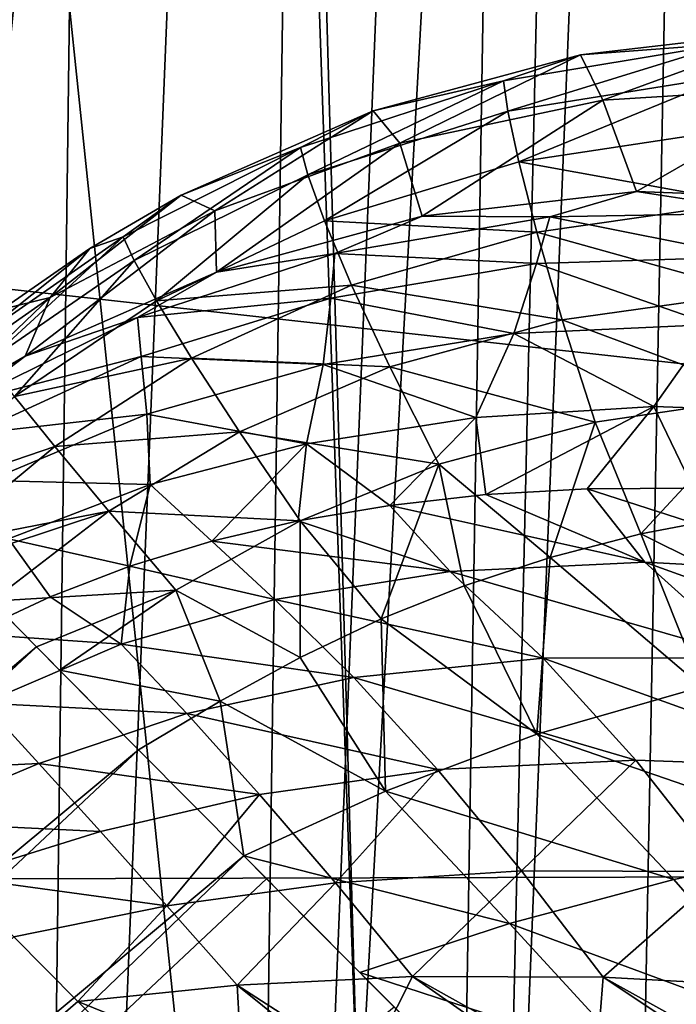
# Model space of a CAD drawing. Header units: metres. Extents: x -104 to 104, y -68 to 90.
# Tile 445 of 656: x 19.247 to 19.705, y 24.838 to 25.525. Entities that reach past the tile are written whole.
import ezdxf

# ---------------------------------------------------------------- set-up
doc = ezdxf.new("R2010")
doc.units = ezdxf.units.M
doc.layers.add('solid_FIT-BATH-153_SW0002', color=7, linetype='CONTINUOUS')

msp = doc.modelspace()

# ---------------------------------------------------------------- linework, layer by layer
at = {"layer": 'solid_FIT-BATH-153_SW0002'}
for points in [[(19.096264, 23.050642, 1.284592), (19.244446, 28.631023, 1.293472), (19.321869, 28.627924, 1.284371)], [(19.249197, 23.048691, 1.248075), (19.096264, 23.050642, 1.284592), (19.321869, 28.627924, 1.284371)], [(19.249197, 23.048691, 1.248075), (19.321869, 28.627924, 1.284371), (19.47489, 28.621809, 1.248054)], [(19.394793, 23.046061, 1.187741), (19.249197, 23.048691, 1.248075), (19.47489, 28.621809, 1.248054)], [(19.394793, 23.046061, 1.187741), (19.47489, 28.621809, 1.248054), (19.620802, 28.615993, 1.188013)], [(19.529642, 23.042793, 1.104842), (19.394793, 23.046061, 1.187741), (19.620802, 28.615993, 1.188013)], [(19.529642, 23.042793, 1.104842), (19.620802, 28.615993, 1.188013), (19.755295, 28.610641, 1.105795)], [(19.649925, 23.038979, 1.001418), (19.529642, 23.042793, 1.104842), (19.755295, 28.610641, 1.105795)], [(19.649925, 23.038979, 1.001418), (19.755295, 28.610641, 1.105795), (19.875082, 28.605886, 1.003553)], [(19.752335, 23.034723, 0.880268), (19.649925, 23.038979, 1.001418), (19.875082, 28.605886, 1.003553)], [(19.707029, 28.124168, 16.137243), (18.534935, 26.795042, 16.128386), (22.869093, 24.93479, 16.119249)], [(19.755795, 24.660843, -1.170142), (19.864071, 28.113836, -1.400463), (19.682858, 27.735041, -2.184059)], [(19.755795, 24.660843, -1.170142), (19.682858, 27.735041, -2.184059), (19.644953, 27.656227, -2.335945)], [(19.483557, 24.740845, -2.412542), (19.644953, 27.656227, -2.335945), (19.414165, 27.181637, -3.186324)], [(19.483557, 24.740845, -2.412542), (19.755795, 24.660843, -1.170142), (19.644953, 27.656227, -2.335945)], [(19.483557, 24.740845, -2.412542), (19.414165, 27.181637, -3.186324), (19.399685, 27.152073, -3.235849)], [(19.173544, 24.825605, -3.594562), (19.399685, 27.152073, -3.235849), (19.129494, 26.601149, -4.089851)], [(19.173544, 24.825605, -3.594562), (19.483557, 24.740845, -2.412542), (19.399685, 27.152073, -3.235849)], [(18.534935, 26.795042, 16.128386), (17.277424, 25.554745, 16.119595), (22.869093, 24.93479, 16.119249)], [(19.17679, 26.534903, -11.026285), (19.549587, 22.968636, -9.818771), (19.099138, 23.01343, -10.486882)], [(19.17679, 26.534903, -11.026285), (19.629286, 26.488607, -10.338223), (19.549587, 22.968636, -9.818771)], [(19.629286, 26.488607, -10.338223), (19.972721, 22.923018, -9.120847), (19.549587, 22.968636, -9.818771)], [(19.629286, 26.488607, -10.338223), (20.05438, 26.441458, -9.619786), (19.972721, 22.923018, -9.120847)], [(17.277424, 25.554745, 16.119595), (16.558352, 24.918272, 16.114887), (22.869093, 24.93479, 16.119249)], [(19.788509, 25.518089, 12.096227), (19.638414, 25.500713, 12.099199), (19.653963, 25.469006, 9.998892)], [(19.740276, 25.50839, 12.20695), (19.638414, 25.500713, 12.099199), (19.788509, 25.518089, 12.096227)], [(19.788509, 25.518089, 12.096227), (19.653963, 25.469006, 9.998892), (19.804619, 25.47827, 9.994767)], [(19.584627, 25.48247, 12.210505), (19.638414, 25.500713, 12.099199), (19.740276, 25.50839, 12.20695)], [(19.584627, 25.48247, 12.210505), (19.740276, 25.50839, 12.20695), (19.587685, 25.461382, 12.325251)], [(19.740276, 25.50839, 12.20695), (19.741968, 25.486073, 12.319621), (19.587685, 25.461382, 12.325251)], [(19.638414, 25.500713, 12.099199), (19.493752, 25.461576, 12.102584), (19.512218, 25.43899, 10.003286)], [(19.584627, 25.48247, 12.210505), (19.493752, 25.461576, 12.102584), (19.638414, 25.500713, 12.099199)], [(19.638414, 25.500713, 12.099199), (19.512218, 25.43899, 10.003286), (19.653963, 25.469006, 9.998892)], [(19.587685, 25.461382, 12.325251), (19.741968, 25.486073, 12.319621), (19.595314, 25.425924, 12.442131)], [(19.741968, 25.486073, 12.319621), (19.745924, 25.44866, 12.433794), (19.595314, 25.425924, 12.442131)], [(19.442923, 25.43593, 12.21334), (19.493752, 25.461576, 12.102584), (19.584627, 25.48247, 12.210505)], [(19.442923, 25.43593, 12.21334), (19.584627, 25.48247, 12.210505), (19.44799, 25.416895, 12.328158)], [(19.584627, 25.48247, 12.210505), (19.587685, 25.461382, 12.325251), (19.44799, 25.416895, 12.328158)], [(19.677437, 25.405104, 7.889156), (19.804619, 25.47827, 9.994767), (19.653963, 25.469006, 9.998892)], [(19.677437, 25.405104, 7.889156), (19.828234, 25.399639, 7.882992), (19.804619, 25.47827, 9.994767)], [(19.527887, 25.387869, 7.896167), (19.653963, 25.469006, 9.998892), (19.512218, 25.43899, 10.003286)], [(19.527887, 25.387869, 7.896167), (19.677437, 25.405104, 7.889156), (19.653963, 25.469006, 9.998892)], [(19.493752, 25.461576, 12.102584), (19.359608, 25.402632, 12.106199), (19.382992, 25.391674, 10.007772)], [(19.442923, 25.43593, 12.21334), (19.359608, 25.402632, 12.106199), (19.493752, 25.461576, 12.102584)], [(19.493752, 25.461576, 12.102584), (19.382992, 25.391674, 10.007772), (19.512218, 25.43899, 10.003286)], [(19.44799, 25.416895, 12.328158), (19.587685, 25.461382, 12.325251), (19.459661, 25.384766, 12.445295)], [(19.587685, 25.461382, 12.325251), (19.595314, 25.425924, 12.442131), (19.459661, 25.384766, 12.445295)], [(19.595314, 25.425924, 12.442131), (19.745924, 25.44866, 12.433794), (19.751955, 25.397446, 12.547107)], [(19.319113, 25.373627, 12.215332), (19.359608, 25.402632, 12.106199), (19.442923, 25.43593, 12.21334)], [(19.319113, 25.373627, 12.215332), (19.442923, 25.43593, 12.21334), (19.326649, 25.356962, 12.328371)], [(19.442923, 25.43593, 12.21334), (19.44799, 25.416895, 12.328158), (19.326649, 25.356962, 12.328371)], [(19.384153, 25.348879, 7.903781), (19.512218, 25.43899, 10.003286), (19.382992, 25.391674, 10.007772)], [(19.384153, 25.348879, 7.903781), (19.527887, 25.387869, 7.896167), (19.512218, 25.43899, 10.003286)], [(19.459661, 25.384766, 12.445295), (19.595314, 25.425924, 12.442131), (19.607891, 25.376863, 12.557906)], [(19.595314, 25.425924, 12.442131), (19.751955, 25.397446, 12.547107), (19.607891, 25.376863, 12.557906)], [(19.326649, 25.356962, 12.328371), (19.44799, 25.416895, 12.328158), (19.342308, 25.328739, 12.443532)], [(19.44799, 25.416895, 12.328158), (19.459661, 25.384766, 12.445295), (19.342308, 25.328739, 12.443532)], [(19.359608, 25.402632, 12.106199), (19.268047, 25.331165, 10.012204), (19.382992, 25.391674, 10.007772)], [(19.359608, 25.402632, 12.106199), (19.295759, 25.365353, 12.108332), (19.268047, 25.331165, 10.012204)], [(19.319113, 25.373627, 12.215332), (19.295759, 25.365353, 12.108332), (19.359608, 25.402632, 12.106199)], [(19.617052, 25.38751, 7.772635), (19.677437, 25.405104, 7.889156), (19.527887, 25.387869, 7.896167)], [(19.617052, 25.38751, 7.772635), (19.774334, 25.390232, 7.763947), (19.677437, 25.405104, 7.889156)], [(19.774334, 25.390232, 7.763947), (19.828234, 25.399639, 7.882992), (19.677437, 25.405104, 7.889156)], [(19.607891, 25.376863, 12.557906), (19.751955, 25.397446, 12.547107), (19.759869, 25.334364, 12.655755)], [(19.250612, 25.290323, 7.911713), (19.382992, 25.391674, 10.007772), (19.268047, 25.331165, 10.012204)], [(19.250612, 25.290323, 7.911713), (19.384153, 25.348879, 7.903781), (19.382992, 25.391674, 10.007772)], [(19.466869, 25.36199, 7.782716), (19.527887, 25.387869, 7.896167), (19.384153, 25.348879, 7.903781)], [(19.466869, 25.36199, 7.782716), (19.617052, 25.38751, 7.772635), (19.527887, 25.387869, 7.896167)], [(19.756865, 25.359556, 7.65262), (19.774334, 25.390232, 7.763947), (19.617052, 25.38751, 7.772635)], [(19.342308, 25.328739, 12.443532), (19.459661, 25.384766, 12.445295), (19.4786, 25.33976, 12.561213)], [(19.459661, 25.384766, 12.445295), (19.607891, 25.376863, 12.557906), (19.4786, 25.33976, 12.561213)], [(19.607622, 25.354912, 7.660323), (19.617052, 25.38751, 7.772635), (19.466869, 25.36199, 7.782716)], [(19.607622, 25.354912, 7.660323), (19.756865, 25.359556, 7.65262), (19.617052, 25.38751, 7.772635)], [(19.4786, 25.33976, 12.561213), (19.607891, 25.376863, 12.557906), (19.625656, 25.315582, 12.668238)], [(19.607891, 25.376863, 12.557906), (19.759869, 25.334364, 12.655755), (19.625656, 25.315582, 12.668238)], [(19.214493, 25.300722, 12.216516), (19.295759, 25.365353, 12.108332), (19.319113, 25.373627, 12.215332)], [(19.214493, 25.300722, 12.216516), (19.319113, 25.373627, 12.215332), (19.22435, 25.286404, 12.326373)], [(19.319113, 25.373627, 12.215332), (19.326649, 25.356962, 12.328371), (19.22435, 25.286404, 12.326373)], [(19.214493, 25.300722, 12.216516), (19.234728, 25.323006, 12.110703), (19.295759, 25.365353, 12.108332)], [(19.295759, 25.365353, 12.108332), (19.234728, 25.323006, 12.110703), (19.268047, 25.331165, 10.012204)], [(19.329153, 25.317297, 7.79375), (19.466869, 25.36199, 7.782716), (19.384153, 25.348879, 7.903781)], [(19.464157, 25.330698, 7.670649), (19.466869, 25.36199, 7.782716), (19.329153, 25.317297, 7.79375)], [(19.464157, 25.330698, 7.670649), (19.607622, 25.354912, 7.660323), (19.466869, 25.36199, 7.782716)], [(19.22435, 25.286404, 12.326373), (19.326649, 25.356962, 12.328371), (19.243107, 25.262024, 12.437891)], [(19.326649, 25.356962, 12.328371), (19.342308, 25.328739, 12.443532), (19.243107, 25.262024, 12.437891)], [(19.591799, 25.306021, 7.550045), (19.607622, 25.354912, 7.660323), (19.464157, 25.330698, 7.670649)], [(19.591799, 25.306021, 7.550045), (19.730076, 25.312313, 7.543994), (19.607622, 25.354912, 7.660323)], [(19.730076, 25.312313, 7.543994), (19.756865, 25.359556, 7.65262), (19.607622, 25.354912, 7.660323)], [(19.329153, 25.317297, 7.79375), (19.384153, 25.348879, 7.903781), (19.250612, 25.290323, 7.911713)], [(19.342308, 25.328739, 12.443532), (19.4786, 25.33976, 12.561213), (19.366747, 25.288755, 12.557496)], [(19.366747, 25.288755, 12.557496), (19.4786, 25.33976, 12.561213), (19.505205, 25.282671, 12.671625)], [(19.4786, 25.33976, 12.561213), (19.625656, 25.315582, 12.668238), (19.505205, 25.282671, 12.671625)], [(19.625656, 25.315582, 12.668238), (19.759869, 25.334364, 12.655755), (19.769459, 25.261978, 12.754538)], [(19.234728, 25.323006, 12.110703), (19.168438, 25.261444, 10.016456), (19.268047, 25.331165, 10.012204)], [(19.186787, 25.253523, 7.915837), (19.268047, 25.331165, 10.012204), (19.168438, 25.261444, 10.016456)], [(19.186787, 25.253523, 7.915837), (19.250612, 25.290323, 7.911713), (19.268047, 25.331165, 10.012204)], [(19.243107, 25.262024, 12.437891), (19.342308, 25.328739, 12.443532), (19.366747, 25.288755, 12.557496)], [(19.331758, 25.289883, 7.683134), (19.464157, 25.330698, 7.670649), (19.329153, 25.317297, 7.79375)], [(19.458792, 25.284485, 7.560297), (19.464157, 25.330698, 7.670649), (19.331758, 25.289883, 7.683134)], [(19.458792, 25.284485, 7.560297), (19.591799, 25.306021, 7.550045), (19.464157, 25.330698, 7.670649)], [(19.207745, 25.257877, 7.805342), (19.329153, 25.317297, 7.79375), (19.250612, 25.290323, 7.911713)], [(19.331758, 25.289883, 7.683134), (19.329153, 25.317297, 7.79375), (19.207745, 25.257877, 7.805342)], [(19.505205, 25.282671, 12.671625), (19.625656, 25.315582, 12.668238), (19.648693, 25.244064, 12.76776)], [(19.689745, 25.254965, 7.438479), (19.730076, 25.312313, 7.543994), (19.591799, 25.306021, 7.550045)], [(19.625656, 25.315582, 12.668238), (19.769459, 25.261978, 12.754538), (19.648693, 25.244064, 12.76776)], [(19.689745, 25.254965, 7.438479), (19.816051, 25.250648, 7.440207), (19.730076, 25.312313, 7.543994)], [(19.565266, 25.247448, 7.443179), (19.591799, 25.306021, 7.550045), (19.458792, 25.284485, 7.560297)], [(19.565266, 25.247448, 7.443179), (19.689745, 25.254965, 7.438479), (19.591799, 25.306021, 7.550045)], [(19.207745, 25.257877, 7.805342), (19.250612, 25.290323, 7.911713), (19.186787, 25.253523, 7.915837)], [(19.214163, 25.235933, 7.697413), (19.331758, 25.289883, 7.683134), (19.207745, 25.257877, 7.805342)], [(19.335594, 25.249607, 7.574161), (19.331758, 25.289883, 7.683134), (19.214163, 25.235933, 7.697413)], [(19.243107, 25.262024, 12.437891), (19.366747, 25.288755, 12.557496), (19.271271, 25.227192, 12.548292)], [(19.271271, 25.227192, 12.548292), (19.366747, 25.288755, 12.557496), (19.400263, 25.237335, 12.666499)], [(19.335594, 25.249607, 7.574161), (19.458792, 25.284485, 7.560297), (19.331758, 25.289883, 7.683134)], [(19.366747, 25.288755, 12.557496), (19.505205, 25.282671, 12.671625), (19.400263, 25.237335, 12.666499)], [(19.447029, 25.229023, 7.453457), (19.458792, 25.284485, 7.560297), (19.335594, 25.249607, 7.574161)], [(19.400263, 25.237335, 12.666499), (19.505205, 25.282671, 12.671625), (19.539593, 25.214855, 12.771581)], [(19.447029, 25.229023, 7.453457), (19.565266, 25.247448, 7.443179), (19.458792, 25.284485, 7.560297)], [(19.505205, 25.282671, 12.671625), (19.648693, 25.244064, 12.76776), (19.539593, 25.214855, 12.771581)], [(19.243107, 25.262024, 12.437891), (19.271271, 25.227192, 12.548292), (19.158783, 25.188698, 12.430278)], [(19.648693, 25.244064, 12.76776), (19.769459, 25.261978, 12.754538), (19.680571, 25.166086, 12.849524)], [(19.769459, 25.261978, 12.754538), (19.747747, 25.178995, 12.84147), (19.680571, 25.166086, 12.849524)], [(19.572287, 25.193487, 7.34816), (19.689745, 25.254965, 7.438479), (19.565266, 25.247448, 7.443179)], [(19.572287, 25.193487, 7.34816), (19.642996, 25.197538, 7.346573), (19.689745, 25.254965, 7.438479)], [(19.642996, 25.197538, 7.346573), (19.717066, 25.19791, 7.347286), (19.689745, 25.254965, 7.438479)], [(19.717066, 25.19791, 7.347286), (19.816051, 25.250648, 7.440207), (19.689745, 25.254965, 7.438479)], [(19.225161, 25.203445, 7.591203), (19.335594, 25.249607, 7.574161), (19.214163, 25.235933, 7.697413)], [(19.337891, 25.200529, 7.468659), (19.335594, 25.249607, 7.574161), (19.225161, 25.203445, 7.591203)], [(19.337891, 25.200529, 7.468659), (19.447029, 25.229023, 7.453457), (19.335594, 25.249607, 7.574161)], [(19.505217, 25.186012, 7.351928), (19.565266, 25.247448, 7.443179), (19.447029, 25.229023, 7.453457)], [(19.505217, 25.186012, 7.351928), (19.572287, 25.193487, 7.34816), (19.565266, 25.247448, 7.443179)], [(19.539593, 25.214855, 12.771581), (19.648693, 25.244064, 12.76776), (19.617182, 25.149681, 12.854253)], [(19.648693, 25.244064, 12.76776), (19.680571, 25.166086, 12.849524), (19.617182, 25.149681, 12.854253)], [(19.271271, 25.227192, 12.548292), (19.400263, 25.237335, 12.666499), (19.308956, 25.181973, 12.654572)], [(19.308956, 25.181973, 12.654572), (19.400263, 25.237335, 12.666499), (19.442768, 25.175316, 12.766432)], [(19.400263, 25.237335, 12.666499), (19.539593, 25.214855, 12.771581), (19.442768, 25.175316, 12.766432)], [(19.271271, 25.227192, 12.548292), (19.188435, 25.158422, 12.536511), (19.158783, 25.188698, 12.430278)], [(19.271271, 25.227192, 12.548292), (19.308956, 25.181973, 12.654572), (19.188435, 25.158422, 12.536511)], [(19.38098, 25.161039, 7.366036), (19.447029, 25.229023, 7.453457), (19.337891, 25.200529, 7.468659)], [(19.38098, 25.161039, 7.366036), (19.441311, 25.175163, 7.357885), (19.447029, 25.229023, 7.453457)], [(19.441311, 25.175163, 7.357885), (19.505217, 25.186012, 7.351928), (19.447029, 25.229023, 7.453457)], [(19.442768, 25.175316, 12.766432), (19.539593, 25.214855, 12.771581), (19.499222, 25.106651, 12.853385)], [(19.539593, 25.214855, 12.771581), (19.55715, 25.129925, 12.855593), (19.499222, 25.106651, 12.853385)], [(19.539593, 25.214855, 12.771581), (19.617182, 25.149681, 12.854253), (19.55715, 25.129925, 12.855593)], [(19.239086, 25.162664, 7.488328), (19.337891, 25.200529, 7.468659), (19.225161, 25.203445, 7.591203)], [(19.323811, 25.143595, 7.376485), (19.337891, 25.200529, 7.468659), (19.239086, 25.162664, 7.488328)], [(19.323811, 25.143595, 7.376485), (19.38098, 25.161039, 7.366036), (19.337891, 25.200529, 7.468659)], [(19.683247, 25.146259, 7.277538), (19.642996, 25.197538, 7.346573), (19.572287, 25.193487, 7.34816)], [(19.825703, 25.138718, 7.285233), (19.717066, 25.19791, 7.347286), (19.642996, 25.197538, 7.346573)], [(19.683247, 25.146259, 7.277538), (19.825703, 25.138718, 7.285233), (19.642996, 25.197538, 7.346573)], [(19.683247, 25.146259, 7.277538), (19.572287, 25.193487, 7.34816), (19.505217, 25.186012, 7.351928)], [(19.308956, 25.181973, 12.654572), (19.20051, 25.146141, 12.571514), (19.188435, 25.158422, 12.536511)], [(19.308956, 25.181973, 12.654572), (19.227219, 25.11903, 12.638824), (19.20051, 25.146141, 12.571514)], [(19.308956, 25.181973, 12.654572), (19.35586, 25.126871, 12.753608), (19.227219, 25.11903, 12.638824)], [(19.308956, 25.181973, 12.654572), (19.442768, 25.175316, 12.766432), (19.35586, 25.126871, 12.753608)], [(19.547337, 25.139881, 7.278347), (19.505217, 25.186012, 7.351928), (19.441311, 25.175163, 7.357885)], [(19.547337, 25.139881, 7.278347), (19.683247, 25.146259, 7.277538), (19.505217, 25.186012, 7.351928)], [(19.35586, 25.126871, 12.753608), (19.442768, 25.175316, 12.766432), (19.442711, 25.079754, 12.847375)], [(19.547337, 25.139881, 7.278347), (19.441311, 25.175163, 7.357885), (19.38098, 25.161039, 7.366036)], [(19.442768, 25.175316, 12.766432), (19.499222, 25.106651, 12.853385), (19.442711, 25.079754, 12.847375)], [(19.84767, 25.082996, 12.913547), (19.680571, 25.166086, 12.849524), (19.747747, 25.178995, 12.84147)], [(19.212746, 25.096355, 7.406173), (19.268076, 25.122223, 7.389699), (19.239086, 25.162664, 7.488328)], [(19.268076, 25.122223, 7.389699), (19.323811, 25.143595, 7.376485), (19.239086, 25.162664, 7.488328)], [(19.424988, 25.120373, 7.288531), (19.38098, 25.161039, 7.366036), (19.323811, 25.143595, 7.376485)], [(19.424988, 25.120373, 7.288531), (19.547337, 25.139881, 7.278347), (19.38098, 25.161039, 7.366036)], [(19.723156, 25.059185, 12.932848), (19.617182, 25.149681, 12.854253), (19.680571, 25.166086, 12.849524)], [(19.84767, 25.082996, 12.913547), (19.723156, 25.059185, 12.932848), (19.680571, 25.166086, 12.849524)], [(17.894142, 23.929686, 12.547364), (19.19524, 25.151497, 12.556664), (19.258587, 25.087267, 12.705295)], [(19.19524, 25.151497, 12.556664), (19.227219, 25.11903, 12.638824), (19.258587, 25.087267, 12.705295)], [(19.607948, 25.026297, 12.939938), (19.55715, 25.129925, 12.855593), (19.617182, 25.149681, 12.854253)], [(19.723156, 25.059185, 12.932848), (19.607948, 25.026297, 12.939938), (19.617182, 25.149681, 12.854253)], [(19.317719, 25.089117, 7.308668), (19.323811, 25.143595, 7.376485), (19.268076, 25.122223, 7.389699)], [(19.317719, 25.089117, 7.308668), (19.424988, 25.120373, 7.288531), (19.323811, 25.143595, 7.376485)], [(19.757509, 25.079622, 7.210881), (19.683247, 25.146259, 7.277538), (19.547337, 25.139881, 7.278347)], [(19.906393, 25.066139, 7.22605), (19.825703, 25.138718, 7.285233), (19.683247, 25.146259, 7.277538)], [(19.757509, 25.079622, 7.210881), (19.906393, 25.066139, 7.22605), (19.683247, 25.146259, 7.277538)], [(19.612431, 25.079384, 7.206835), (19.547337, 25.139881, 7.278347), (19.424988, 25.120373, 7.288531)], [(19.612431, 25.079384, 7.206835), (19.757509, 25.079622, 7.210881), (19.547337, 25.139881, 7.278347)], [(19.35586, 25.126871, 12.753608), (19.258587, 25.087267, 12.705295), (19.227219, 25.11903, 12.638824)], [(19.35586, 25.126871, 12.753608), (19.274664, 25.071011, 12.735419), (19.258587, 25.087267, 12.705295)], [(19.35586, 25.126871, 12.753608), (19.386745, 25.049316, 12.837438), (19.274664, 25.071011, 12.735419)], [(19.35586, 25.126871, 12.753608), (19.442711, 25.079754, 12.847375), (19.386745, 25.049316, 12.837438)], [(19.607948, 25.026297, 12.939938), (19.499222, 25.106651, 12.853385), (19.55715, 25.129925, 12.855593)], [(19.317719, 25.089117, 7.308668), (19.268076, 25.122223, 7.389699), (19.212746, 25.096355, 7.406173)], [(19.480106, 25.065878, 7.214954), (19.424988, 25.120373, 7.288531), (19.317719, 25.089117, 7.308668)], [(19.480106, 25.065878, 7.214954), (19.612431, 25.079384, 7.206835), (19.424988, 25.120373, 7.288531)], [(19.502251, 24.986338, 12.933838), (19.442711, 25.079754, 12.847375), (19.499222, 25.106651, 12.853385)], [(19.607948, 25.026297, 12.939938), (19.502251, 24.986338, 12.933838), (19.499222, 25.106651, 12.853385)], [(19.221657, 25.047976, 7.339018), (19.317719, 25.089117, 7.308668), (19.212746, 25.096355, 7.406173)], [(17.894142, 23.929686, 12.547364), (19.258587, 25.087267, 12.705295), (17.949272, 23.865873, 12.687914)], [(17.949272, 23.865873, 12.687914), (19.258587, 25.087267, 12.705295), (19.329807, 25.015331, 12.82346)], [(19.363609, 25.040575, 7.235561), (19.317719, 25.089117, 7.308668), (19.221657, 25.047976, 7.339018)], [(19.258587, 25.087267, 12.705295), (19.274664, 25.071011, 12.735419), (19.329807, 25.015331, 12.82346)], [(19.363609, 25.040575, 7.235561), (19.480106, 25.065878, 7.214954), (19.317719, 25.089117, 7.308668)], [(19.502251, 24.986338, 12.933838), (19.386745, 25.049316, 12.837438), (19.442711, 25.079754, 12.847375)], [(19.677027, 25.008018, 7.142216), (19.612431, 25.079384, 7.206835), (19.480106, 25.065878, 7.214954)], [(19.825628, 25.002771, 7.150921), (19.757509, 25.079622, 7.210881), (19.612431, 25.079384, 7.206835)], [(19.677027, 25.008018, 7.142216), (19.825628, 25.002771, 7.150921), (19.612431, 25.079384, 7.206835)], [(19.386745, 25.049316, 12.837438), (19.329807, 25.015331, 12.82346), (19.274664, 25.071011, 12.735419)], [(19.538542, 25.001455, 7.148377), (19.480106, 25.065878, 7.214954), (19.363609, 25.040575, 7.235561)], [(19.538542, 25.001455, 7.148377), (19.677027, 25.008018, 7.142216), (19.480106, 25.065878, 7.214954)], [(19.828106, 24.950235, 12.999637), (19.607948, 25.026297, 12.939938), (19.723156, 25.059185, 12.932848)], [(19.260189, 25.00581, 7.268279), (19.221657, 25.047976, 7.339018), (19.129234, 24.999416, 7.379316)], [(19.260189, 25.00581, 7.268279), (19.363609, 25.040575, 7.235561), (19.221657, 25.047976, 7.339018)], [(19.386745, 25.049316, 12.837438), (19.403303, 24.941244, 12.913581), (19.329807, 25.015331, 12.82346)], [(19.502251, 24.986338, 12.933838), (19.403303, 24.941244, 12.913581), (19.386745, 25.049316, 12.837438)], [(19.41419, 24.984198, 7.169093), (19.363609, 25.040575, 7.235561), (19.260189, 25.00581, 7.268279)], [(19.41419, 24.984198, 7.169093), (19.538542, 25.001455, 7.148377), (19.363609, 25.040575, 7.235561)], [(19.703632, 24.924732, 13.010571), (19.502251, 24.986338, 12.933838), (19.607948, 25.026297, 12.939938)], [(19.828106, 24.950235, 12.999637), (19.703632, 24.924732, 13.010571), (19.607948, 25.026297, 12.939938)], [(17.949272, 23.865873, 12.687914), (19.329807, 25.015331, 12.82346), (18.019587, 23.784819, 12.814447)], [(18.019587, 23.784819, 12.814447), (19.329807, 25.015331, 12.82346), (19.403303, 24.941244, 12.913581)], [(19.260189, 25.00581, 7.268279), (19.129234, 24.999416, 7.379316), (19.163324, 24.964947, 7.311814)], [(19.303139, 24.95825, 7.203194), (19.260189, 25.00581, 7.268279), (19.163324, 24.964947, 7.311814)], [(19.303139, 24.95825, 7.203194), (19.41419, 24.984198, 7.169093), (19.260189, 25.00581, 7.268279)], [(19.597219, 24.93083, 7.09059), (19.677027, 25.008018, 7.142216), (19.538542, 25.001455, 7.148377)], [(19.597219, 24.93083, 7.09059), (19.738279, 24.930275, 7.086863), (19.677027, 25.008018, 7.142216)], [(19.738279, 24.930275, 7.086863), (19.825628, 25.002771, 7.150921), (19.677027, 25.008018, 7.142216)], [(19.46726, 24.922382, 7.110435), (19.538542, 25.001455, 7.148377), (19.41419, 24.984198, 7.169093)], [(19.46726, 24.922382, 7.110435), (19.597219, 24.93083, 7.09059), (19.538542, 25.001455, 7.148377)], [(19.349573, 24.906301, 7.144475), (19.41419, 24.984198, 7.169093), (19.303139, 24.95825, 7.203194)], [(19.349573, 24.906301, 7.144475), (19.46726, 24.922382, 7.110435), (19.41419, 24.984198, 7.169093)], [(19.58894, 24.893986, 13.006928), (19.403303, 24.941244, 12.913581), (19.502251, 24.986338, 12.933838)], [(19.703632, 24.924732, 13.010571), (19.58894, 24.893986, 13.006928), (19.502251, 24.986338, 12.933838)], [(19.303139, 24.95825, 7.203194), (19.163324, 24.964947, 7.311814), (19.201242, 24.926622, 7.248577)], [(19.349573, 24.906301, 7.144475), (19.303139, 24.95825, 7.203194), (19.201242, 24.926622, 7.248577)], [(19.797756, 24.816952, 13.062015), (19.703632, 24.924732, 13.010571), (19.828106, 24.950235, 12.999637)], [(18.019587, 23.784819, 12.814447), (19.403303, 24.941244, 12.913581), (18.10298, 23.688923, 12.921077)], [(19.403303, 24.941244, 12.913581), (19.419218, 24.925224, 12.930024), (18.10298, 23.688923, 12.921077)], [(19.403303, 24.941244, 12.913581), (19.484243, 24.859816, 12.988162), (19.419218, 24.925224, 12.930024)], [(19.58894, 24.893986, 13.006928), (19.484243, 24.859816, 12.988162), (19.403303, 24.941244, 12.913581)], [(16.558352, 24.918272, 16.114887), (22.746119, 21.288908, 16.091179), (22.869093, 24.93479, 16.119249)], [(19.521099, 24.85705, 7.060198), (19.597219, 24.93083, 7.09059), (19.46726, 24.922382, 7.110435)], [(19.521099, 24.85705, 7.060198), (19.654192, 24.856606, 7.042572), (19.597219, 24.93083, 7.09059)], [(19.654192, 24.856606, 7.042572), (19.738279, 24.930275, 7.086863), (19.597219, 24.93083, 7.09059)], [(19.654192, 24.856606, 7.042572), (19.7952, 24.848789, 7.042102), (19.738279, 24.930275, 7.086863)], [(18.10298, 23.688923, 12.921077), (19.419218, 24.925224, 12.930024), (19.508295, 24.835642, 13.006363)], [(19.349573, 24.906301, 7.144475), (19.201242, 24.926622, 7.248577), (19.242727, 24.884705, 7.190033)], [(19.398615, 24.850924, 7.092532), (19.46726, 24.922382, 7.110435), (19.349573, 24.906301, 7.144475)], [(19.398615, 24.850924, 7.092532), (19.521099, 24.85705, 7.060198), (19.46726, 24.922382, 7.110435)], [(19.419218, 24.925224, 12.930024), (19.484243, 24.859816, 12.988162), (19.508295, 24.835642, 13.006363)], [(19.797756, 24.816952, 13.062015), (19.58894, 24.893986, 13.006928), (19.703632, 24.924732, 13.010571)], [(15.941843, 24.409426, 16.111031), (22.710913, 20.247173, 16.082232), (16.558352, 24.918272, 16.114887)], [(16.558352, 24.918272, 16.114887), (22.710913, 20.247173, 16.082232), (22.746119, 21.288908, 16.091179)], [(19.349573, 24.906301, 7.144475), (19.242727, 24.884705, 7.190033), (19.287502, 24.83947, 7.136579)], [(19.398615, 24.850924, 7.092532), (19.349573, 24.906301, 7.144475), (19.287502, 24.83947, 7.136579)], [(19.678503, 24.79648, 13.061088), (19.484243, 24.859816, 12.988162), (19.58894, 24.893986, 13.006928)], [(19.797756, 24.816952, 13.062015), (19.678503, 24.79648, 13.061088), (19.58894, 24.893986, 13.006928)], [(19.287502, 24.83947, 7.136579), (19.242727, 24.884705, 7.190033), (17.747179, 23.507877, 7.190041)], [(19.484243, 24.859816, 12.988162), (19.569912, 24.77376, 13.045712), (19.51849, 24.825397, 13.013582)], [(19.678503, 24.79648, 13.061088), (19.569912, 24.77376, 13.045712), (19.484243, 24.859816, 12.988162)], [(19.484243, 24.859816, 12.988162), (19.51849, 24.825397, 13.013582), (19.508295, 24.835642, 13.006363)], [(19.398615, 24.850924, 7.092532), (19.488739, 24.792992, 7.036591), (19.521099, 24.85705, 7.060198)], [(19.521099, 24.85705, 7.060198), (19.488739, 24.792992, 7.036591), (19.620174, 24.787655, 7.011716)], [(19.521099, 24.85705, 7.060198), (19.620174, 24.787655, 7.011716), (19.648773, 24.785734, 7.008565)], [(19.521099, 24.85705, 7.060198), (19.648773, 24.785734, 7.008565), (19.654192, 24.856606, 7.042572)], [(19.654192, 24.856606, 7.042572), (19.648773, 24.785734, 7.008565), (19.778866, 24.773685, 7.004106)], [(19.654192, 24.856606, 7.042572), (19.778866, 24.773685, 7.004106), (19.809227, 24.7701, 7.005385)], [(19.654192, 24.856606, 7.042572), (19.809227, 24.7701, 7.005385), (19.7952, 24.848789, 7.042102)], [(19.398615, 24.850924, 7.092532), (19.287502, 24.83947, 7.136579), (19.40185, 24.793226, 7.062892)], [(19.398615, 24.850924, 7.092532), (19.40185, 24.793226, 7.062892), (19.470631, 24.793262, 7.041402)], [(19.398615, 24.850924, 7.092532), (19.470631, 24.793262, 7.041402), (19.488739, 24.792992, 7.036591)], [(19.287502, 24.83947, 7.136579), (17.747179, 23.507877, 7.190041), (19.334988, 24.791496, 7.088831)], [(19.287502, 24.83947, 7.136579), (19.334988, 24.791496, 7.088831), (19.40185, 24.793226, 7.062892)]]:
    msp.add_3dface(points, dxfattribs=at)

doc.saveas('drawing.dxf')
